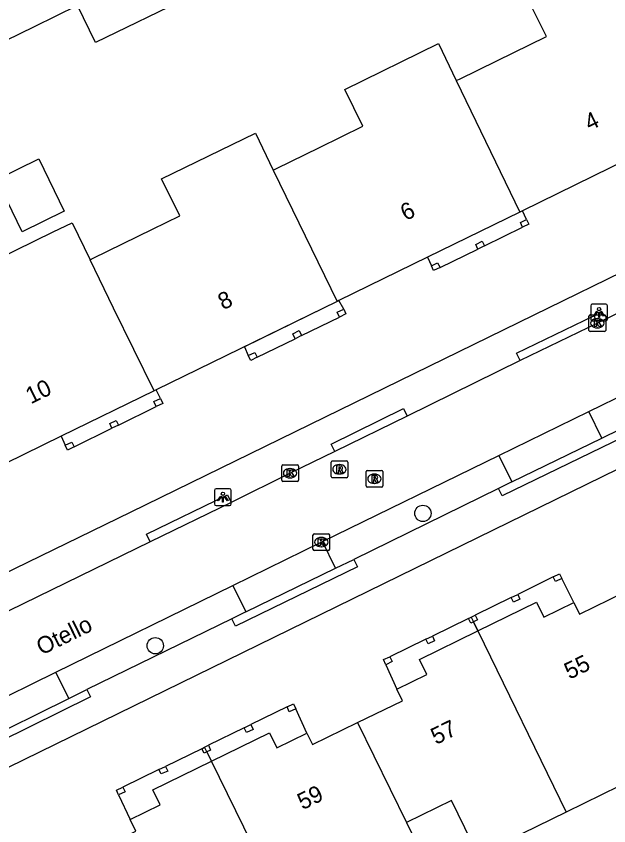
# Model space of a CAD drawing. Extents: x 160457 to 162082, y 388340 to 389736.
# Drawn here: x 161333.42 to 161368.93, y 388969.01 to 389017.47 of the extents above; entities that cross this region are included whole.
import ezdxf

# ---------------------------------------------------------------- set-up
doc = ezdxf.new("R2010")
doc.units = 0
for name, color, linetype in [('IMGEO_Boom', 7, 'Continuous'), ('IMGEO_Kolk', 7, 'Continuous'), ('IMGEO_Lichtpunt', 7, 'Continuous'), ('IMGEO_Openbare_ruimte_label', 7, 'Continuous'), ('IMGEO_Pand', 7, 'Continuous'), ('IMGEO_Pand_nummerreeks', 7, 'Continuous'), ('IMGEO_Pand_overbouw', 7, 'Continuous'), ('IMGEO_Parkeervlak_open', 7, 'Continuous'), ('IMGEO_Rijbaan_lokaal_open', 7, 'Continuous'), ('IMGEO_Rioolput', 7, 'Continuous'), ('IMGEO_Voetpad_open', 7, 'Continuous')]:
    doc.layers.add(name, color=color, linetype=linetype)

msp = doc.modelspace()

# ---------------------------------------------------------------- linework, layer by layer
at = {"layer": 'IMGEO_Boom'}
for centre in [(161357.786, 388987.715), (161341.755, 388979.793)]:
    msp.add_circle(centre, 0.489, dxfattribs=at)
at = {"layer": 'IMGEO_Kolk'}
for p, q in [((161367.739, 388998.668), (161367.739, 388999.52)), ((161367.814, 388999.594), (161368.666, 388999.594)), ((161368.227, 388999.374), (161368.252, 388999.374)), ((161368.74, 388999.52), (161368.74, 388998.668)), ((161368.25, 388998.814), (161368.225, 388998.814)), ((161368.666, 388998.594), (161367.814, 388998.594)), ((161349.328, 388989.692), (161349.328, 388990.544)), ((161349.403, 388990.618), (161350.255, 388990.618)), ((161350.329, 388990.544), (161350.329, 388989.692)), ((161349.816, 388990.398), (161349.841, 388990.398)), ((161350.255, 388989.618), (161349.403, 388989.618)), ((161349.839, 388989.838), (161349.814, 388989.838)), ((161351.201, 388985.566), (161351.201, 388986.418)), ((161351.276, 388986.492), (161352.128, 388986.492)), ((161351.689, 388986.272), (161351.714, 388986.272)), ((161352.202, 388986.418), (161352.202, 388985.566)), ((161351.712, 388985.712), (161351.687, 388985.712)), ((161352.128, 388985.492), (161351.276, 388985.492))]:
    msp.add_line(p, q, dxfattribs=at)
for points in [[(161367.739, 388998.668), (161367.739, 388999.52)], [(161367.814, 388999.594), (161368.666, 388999.594)], [(161368.06, 388999.294), (161368.183, 388999.294), (161368.183, 388999.143), (161368.313, 388999.294), (161368.477, 388999.294), (161368.331, 388999.143), (161368.484, 388998.894), (161368.332, 388998.894), (161368.247, 388999.058), (161368.183, 388998.991), (161368.183, 388998.894), (161368.06, 388998.894), (161368.06, 388999.294)], [(161368.74, 388999.52), (161368.74, 388998.668)], [(161368.666, 388998.594), (161367.814, 388998.594)], [(161349.328, 388989.692), (161349.328, 388990.544)], [(161349.403, 388990.618), (161350.255, 388990.618)], [(161350.329, 388990.544), (161350.329, 388989.692)], [(161349.649, 388990.318), (161349.772, 388990.318), (161349.772, 388990.167), (161349.902, 388990.318), (161350.066, 388990.318), (161349.92, 388990.167), (161350.073, 388989.918), (161349.921, 388989.918), (161349.836, 388990.082), (161349.772, 388990.015), (161349.772, 388989.918), (161349.649, 388989.918), (161349.649, 388990.318)], [(161350.255, 388989.618), (161349.403, 388989.618)], [(161351.201, 388985.566), (161351.201, 388986.418)], [(161351.276, 388986.492), (161352.128, 388986.492)], [(161351.522, 388986.192), (161351.645, 388986.192), (161351.645, 388986.041), (161351.775, 388986.192), (161351.939, 388986.192), (161351.793, 388986.041), (161351.946, 388985.792), (161351.794, 388985.792), (161351.709, 388985.956), (161351.645, 388985.889), (161351.645, 388985.792), (161351.522, 388985.792), (161351.522, 388986.192)], [(161352.202, 388986.418), (161352.202, 388985.566)], [(161352.128, 388985.492), (161351.276, 388985.492)]]:
    msp.add_lwpolyline(points, dxfattribs=at)
for centre, start, end in [((161367.816, 388999.518), 91.552, 178.448), ((161367.816, 388999.518), 91.552, 178.448), ((161368.664, 388999.518), 1.552, 88.448), ((161368.664, 388999.518), 1.552, 88.448), ((161367.816, 388998.67), 181.552, 268.448), ((161367.816, 388998.67), 181.552, 268.448), ((161368.664, 388998.67), 271.552, 358.448), ((161368.664, 388998.67), 271.552, 358.448), ((161349.405, 388990.542), 91.552, 178.448), ((161349.405, 388990.542), 91.552, 178.448), ((161350.253, 388990.542), 1.552, 88.448), ((161350.253, 388990.542), 1.552, 88.448), ((161349.405, 388989.694), 181.552, 268.448), ((161349.405, 388989.694), 181.552, 268.448), ((161350.253, 388989.694), 271.552, 358.448), ((161350.253, 388989.694), 271.552, 358.448), ((161351.278, 388986.416), 91.552, 178.448), ((161351.278, 388986.416), 91.552, 178.448), ((161352.126, 388986.416), 1.552, 88.448), ((161352.126, 388986.416), 1.552, 88.448), ((161351.278, 388985.568), 181.552, 268.448), ((161351.278, 388985.568), 181.552, 268.448), ((161352.126, 388985.568), 271.552, 358.448), ((161352.126, 388985.568), 271.552, 358.448)]:
    msp.add_arc(centre, 0.0765, start, end, dxfattribs=at)
for centre, major_axis, ratio, start_param, end_param in [((161368.226, 388999.094), (-0.387, 0.002), 0.722429, 4.712389, 7.853982), ((161368.251, 388999.094), (-0.39, 0.002), 0.717154, 1.570796, 4.712389), ((161349.815, 388990.118), (-0.387, 0.002), 0.722429, 4.712389, 7.853982), ((161349.84, 388990.118), (-0.39, 0.002), 0.717154, 1.570796, 4.712389), ((161351.688, 388985.992), (-0.387, 0.002), 0.722429, 4.712389, 7.853982), ((161351.713, 388985.992), (-0.39, 0.002), 0.717154, 1.570796, 4.712389)]:
    msp.add_ellipse(centre, major_axis=major_axis, ratio=ratio, start_param=start_param, end_param=end_param, dxfattribs=at)
at = {"layer": 'IMGEO_Lichtpunt'}
for p, q in [((161368.747, 389000.24), (161367.939, 389000.24)), ((161368.747, 389000.24), (161367.939, 389000.24)), ((161367.845, 389000.145), (161367.845, 388999.338)), ((161367.845, 389000.145), (161367.845, 388999.338)), ((161368.841, 388999.338), (161368.841, 389000.145)), ((161368.841, 388999.338), (161368.841, 389000.145)), ((161367.939, 388999.244), (161368.747, 388999.244)), ((161367.939, 388999.244), (161368.747, 388999.244)), ((161345.304, 388989.088), (161345.304, 388988.281)), ((161345.304, 388989.088), (161345.304, 388988.281)), ((161346.206, 388989.183), (161345.398, 388989.183)), ((161346.206, 388989.183), (161345.398, 388989.183)), ((161346.3, 388988.281), (161346.3, 388989.088)), ((161346.3, 388988.281), (161346.3, 388989.088)), ((161345.398, 388988.187), (161346.206, 388988.187)), ((161345.398, 388988.187), (161346.206, 388988.187))]:
    msp.add_line(p, q, dxfattribs=at)
for points in [[(161368.219, 388999.809), (161368.258, 388999.781), (161368.07, 388999.519), (161368.032, 388999.546), (161368.219, 388999.809)], [(161368.321, 388999.761), (161368.368, 388999.761), (161368.368, 388999.439), (161368.321, 388999.439), (161368.321, 388999.761)], [(161368.431, 388999.781), (161368.469, 388999.808), (161368.656, 388999.546), (161368.617, 388999.518), (161368.431, 388999.781)], [(161345.678, 388988.752), (161345.717, 388988.724), (161345.529, 388988.462), (161345.491, 388988.489), (161345.678, 388988.752)], [(161345.78, 388988.704), (161345.827, 388988.704), (161345.827, 388988.382), (161345.78, 388988.382), (161345.78, 388988.704)], [(161345.89, 388988.724), (161345.928, 388988.751), (161346.115, 388988.489), (161346.076, 388988.461), (161345.89, 388988.724)]]:
    msp.add_lwpolyline(points, dxfattribs=at)
for centre in [(161368.344, 388999.943), (161345.803, 388988.886)]:
    msp.add_circle(centre, 0.0994, dxfattribs=at)
for centre, start, end in [((161367.939, 389000.145), 90, 180), ((161367.939, 389000.145), 90, 180), ((161368.747, 389000.145), 0, 90), ((161368.747, 389000.145), 0, 90), ((161367.939, 388999.338), 180, 270), ((161367.939, 388999.338), 180, 270), ((161368.747, 388999.338), 270, 0), ((161368.747, 388999.338), 270, 360), ((161345.398, 388989.088), 90, 180), ((161345.398, 388989.088), 90, 180), ((161346.206, 388989.088), 0, 90), ((161346.206, 388989.088), 0, 90), ((161345.398, 388988.281), 180, 270), ((161345.398, 388988.281), 180, 270), ((161346.206, 388988.281), 270, 0), ((161346.206, 388988.281), 270, 360)]:
    msp.add_arc(centre, 0.0946, start, end, dxfattribs=at)
at = {"layer": 'IMGEO_Pand'}
for points in [[(161359.79, 389013.616), (161359.977, 389013.707), (161362.219, 389014.802), (161365.186, 389016.252), (161364.104, 389018.465), (161369.709, 389021.203), (161370.774, 389018.982)], [(161342.676, 389020.838), (161343.776, 389018.634), (161338.173, 389015.897), (161337.092, 389018.11), (161334.493, 389016.84), (161331.894, 389015.57), (161331.701, 389015.475)], [(161348.826, 389008.258), (161349.011, 389008.348), (161351.602, 389009.614), (161354.193, 389010.88), (161353.111, 389013.093), (161358.716, 389015.832), (161359.79, 389013.616)], [(161359.79, 389013.616), (161363.602, 389005.748)], [(161374.557, 389011.098), (161369.014, 389008.391), (161363.752, 389005.821), (161363.602, 389005.748)], [(161337.847, 389002.893), (161338.027, 389002.981), (161341.583, 389004.719), (161343.217, 389005.518), (161342.136, 389007.731), (161347.749, 389010.473), (161348.826, 389008.258)], [(161332.241, 389007.707), (161334.768, 389008.941), (161336.3, 389005.805), (161333.773, 389004.571), (161332.241, 389007.707)], [(161348.826, 389008.258), (161352.648, 389000.397)], [(161363.602, 389005.748), (161358.063, 389003.042), (161352.761, 389000.452), (161352.648, 389000.397)], [(161341.683, 388995.042), (161336.124, 388992.326), (161330.532, 388989.595), (161326.687, 388997.452), (161331.902, 389000), (161332.229, 389000.16), (161331.152, 389002.364), (161335.645, 389004.559), (161336.765, 389005.106), (161337.847, 389002.893)], [(161364.003, 389005.303), (161364.134, 389005.019), (161363.754, 389004.835), (161363.63, 389005.129), (161364.003, 389005.303)], [(161361.334, 389004.006), (161361.478, 389003.72), (161361.089, 389003.537), (161360.967, 389003.816), (161361.334, 389004.006)], [(161341.683, 388995.042), (161339.26, 389000), (161337.847, 389002.893)], [(161358.669, 389002.709), (161358.83, 389002.43), (161358.432, 389002.242), (161358.299, 389002.523), (161358.669, 389002.709)], [(161352.648, 389000.397), (161341.817, 388995.107), (161341.683, 388995.042)], [(161353.044, 388999.935), (161353.171, 388999.659), (161352.786, 388999.456), (161352.655, 388999.76), (161353.044, 388999.935)], [(161350.382, 388998.654), (161350.52, 388998.36), (161350.129, 388998.169), (161349.996, 388998.467), (161350.382, 388998.654)], [(161347.863, 388997.062), (161347.476, 388996.873), (161347.329, 388997.159), (161347.721, 388997.342), (161347.863, 388997.062)], [(161342.064, 388994.588), (161342.213, 388994.298), (161341.813, 388994.116), (161341.671, 388994.407), (161342.064, 388994.588)], [(161339.404, 388993.28), (161339.544, 388992.998), (161339.157, 388992.812), (161339.025, 388993.093), (161339.404, 388993.28)], [(161336.757, 388991.984), (161336.892, 388991.69), (161336.488, 388991.505), (161336.365, 388991.804), (161336.757, 388991.984)], [(161366.119, 388983.819), (161365.726, 388983.632), (161365.598, 388983.912), (161365.98, 388984.104), (161366.119, 388983.819)], [(161361.088, 388980.68), (161364.591, 388982.391), (161365.029, 388981.493), (161366.825, 388982.371), (161367.163, 388981.679), (161369.857, 388982.995)], [(161363.604, 388982.576), (161363.215, 388982.404), (161363.083, 388982.676), (161363.472, 388982.867), (161363.604, 388982.576)], [(161360.822, 388981.226), (161360.665, 388981.15), (161360.524, 388981.429), (161360.687, 388981.504)], [(161360.687, 388981.504), (161360.92, 388981.611), (161361.06, 388981.34), (161360.822, 388981.226)], [(161360.687, 388981.504), (161360.822, 388981.226)], [(161353.872, 388975.187), (161356.567, 388976.503), (161356.229, 388977.195), (161358.025, 388978.072), (161357.586, 388978.97), (161361.088, 388980.68)], [(161358.491, 388980.091), (161358.107, 388979.897), (161357.967, 388980.183), (161358.354, 388980.366), (161358.491, 388980.091)], [(161361.088, 388980.68), (161366.372, 388969.838)], [(161355.568, 388978.654), (161355.422, 388978.96), (161355.813, 388979.13), (161355.951, 388978.842), (161355.568, 388978.654)], [(161349.777, 388975.839), (161349.648, 388976.128), (161350.036, 388976.32), (161350.167, 388976.023), (161349.777, 388975.839)], [(161345.113, 388972.878), (161348.606, 388974.584), (161349.045, 388973.686), (161350.841, 388974.563), (161351.179, 388973.872), (161353.872, 388975.187)], [(161347.619, 388974.781), (161347.228, 388974.601), (161347.088, 388974.868), (161347.488, 388975.068), (161347.619, 388974.781)], [(161353.872, 388975.187), (161356.81, 388969.207)], [(161373.674, 388975.133), (161370.982, 388973.819), (161371.664, 388972.422), (161366.372, 388969.838)], [(161344.841, 388973.432), (161344.675, 388973.353), (161344.539, 388973.627), (161344.704, 388973.712)], [(161344.704, 388973.712), (161344.935, 388973.831), (161345.062, 388973.536), (161344.841, 388973.432)], [(161344.841, 388973.432), (161344.704, 388973.712)], [(161337.896, 388967.384), (161340.591, 388968.7), (161340.253, 388969.392), (161342.049, 388970.269), (161341.611, 388971.167), (161345.113, 388972.878)], [(161342.5, 388972.29), (161342.116, 388972.118), (161341.973, 388972.376), (161342.368, 388972.572), (161342.5, 388972.29)], [(161350.43, 388962.04), (161345.113, 388972.878)], [(161339.558, 388970.861), (161339.424, 388971.141), (161339.81, 388971.335), (161339.949, 388971.043), (161339.558, 388970.861)], [(161366.372, 388969.838), (161361.099, 388967.262), (161359.506, 388970.524), (161356.81, 388969.207)], [(161356.81, 388969.207), (161358.4, 388965.95), (161350.43, 388962.04)]]:
    msp.add_lwpolyline(points, dxfattribs=at)
at = {"layer": 'IMGEO_Pand_overbouw'}
for points in [[(161361.089, 389003.537), (161360.967, 389003.816), (161361.334, 389004.006), (161361.478, 389003.72), (161363.754, 389004.835), (161363.63, 389005.129), (161364.003, 389005.303), (161363.752, 389005.821), (161363.602, 389005.748), (161358.063, 389003.042), (161358.299, 389002.523), (161358.669, 389002.709), (161358.83, 389002.43)], [(161352.786, 388999.456), (161352.655, 388999.76), (161353.044, 388999.935), (161352.761, 389000.452), (161352.648, 389000.397), (161351.835, 389000), (161347.096, 388997.685), (161347.329, 388997.159), (161347.721, 388997.342), (161347.863, 388997.062), (161350.129, 388998.169), (161349.996, 388998.467), (161350.382, 388998.654), (161350.52, 388998.36)], [(161336.892, 388991.69), (161339.157, 388992.812), (161339.025, 388993.093), (161339.404, 388993.28), (161339.544, 388992.998), (161341.813, 388994.116), (161341.671, 388994.407), (161342.064, 388994.588), (161341.817, 388995.107), (161341.683, 388995.042), (161336.124, 388992.326), (161336.365, 388991.804), (161336.757, 388991.984)], [(161360.822, 388981.226), (161361.088, 388980.68), (161364.591, 388982.391), (161365.029, 388981.493), (161366.825, 388982.371), (161366.119, 388983.819), (161365.726, 388983.632), (161365.598, 388983.912), (161363.472, 388982.867), (161363.604, 388982.576), (161363.215, 388982.404), (161363.083, 388982.676), (161360.92, 388981.611), (161361.06, 388981.34)], [(161360.822, 388981.226), (161360.665, 388981.15), (161360.524, 388981.429), (161358.354, 388980.366), (161358.491, 388980.091), (161358.107, 388979.897), (161357.967, 388980.183), (161355.813, 388979.13), (161355.951, 388978.842), (161355.568, 388978.654), (161356.229, 388977.195), (161358.025, 388978.072), (161357.586, 388978.97), (161361.088, 388980.68)], [(161344.935, 388973.831), (161345.062, 388973.536), (161344.841, 388973.432), (161345.113, 388972.878), (161348.606, 388974.584), (161349.045, 388973.686), (161350.841, 388974.563), (161350.167, 388976.023), (161349.777, 388975.839), (161349.648, 388976.128), (161347.488, 388975.068), (161347.619, 388974.781), (161347.228, 388974.601), (161347.088, 388974.868)], [(161344.539, 388973.627), (161342.368, 388972.572), (161342.5, 388972.29), (161342.116, 388972.118), (161341.973, 388972.376), (161339.81, 388971.335), (161339.949, 388971.043), (161339.558, 388970.861), (161340.253, 388969.392), (161342.049, 388970.269), (161341.611, 388971.167), (161345.113, 388972.878), (161344.841, 388973.432), (161344.675, 388973.353)]]:
    msp.add_lwpolyline(points, close=True, dxfattribs=at)
at = {"layer": 'IMGEO_Parkeervlak_open'}
for points in [[(161368.514, 388992.216), (161367.737, 388993.81)], [(161362.342, 388991.179), (161363.113, 388989.597)], [(161352.556, 388984.424), (161351.774, 388986.027)], [(161346.407, 388983.402), (161347.183, 388981.814)], [(161336.565, 388976.638), (161335.795, 388978.213)]]:
    msp.add_lwpolyline(points, dxfattribs=at)
at = {"layer": 'IMGEO_Rijbaan_lokaal_open'}
for points in [[(161374.423, 389002.131), (161370.086, 389000), (161368.24, 388999.093)], [(161368.24, 388999.093), (161363.61, 388996.854)], [(161367.737, 388993.81), (161370.105, 388994.964), (161378.389, 388999.029)], [(161363.61, 388996.854), (161356.844, 388993.54)], [(161356.844, 388993.54), (161352.516, 388991.413)], [(161362.342, 388991.179), (161367.737, 388993.81)], [(161352.516, 388991.413), (161349.83, 388990.117), (161346.297, 388988.369)], [(161351.774, 388986.027), (161362.342, 388991.179)], [(161346.297, 388988.369), (161341.445, 388986.012)], [(161341.445, 388986.012), (161329.597, 388980.237), (161321.344, 388976.199)], [(161346.407, 388983.402), (161351.702, 388985.992), (161351.774, 388986.027)], [(161335.795, 388978.213), (161346.407, 388983.402)], [(161330.362, 388975.558), (161331.481, 388976.103), (161335.795, 388978.213)]]:
    msp.add_lwpolyline(points, dxfattribs=at)
at = {"layer": 'IMGEO_Rioolput'}
for p, q in [((161352.284, 388989.924), (161352.284, 388990.776)), ((161352.359, 388990.85), (161353.211, 388990.85)), ((161352.772, 388990.63), (161352.797, 388990.63)), ((161353.285, 388990.776), (161353.285, 388989.924)), ((161352.795, 388990.07), (161352.77, 388990.07)), ((161354.383, 388989.361), (161354.383, 388990.213)), ((161354.458, 388990.287), (161355.31, 388990.287)), ((161354.871, 388990.067), (161354.896, 388990.067)), ((161355.384, 388990.213), (161355.384, 388989.361)), ((161353.211, 388989.85), (161352.359, 388989.85)), ((161355.31, 388989.287), (161354.458, 388989.287)), ((161354.894, 388989.507), (161354.869, 388989.507))]:
    msp.add_line(p, q, dxfattribs=at)
for points in [[(161352.284, 388989.924), (161352.284, 388990.776)], [(161352.359, 388990.85), (161353.211, 388990.85)], [(161352.873, 388990.548), (161352.621, 388990.55), (161352.621, 388990.15)], [(161353.285, 388990.776), (161353.285, 388989.924)], [(161352.621, 388990.15), (161352.745, 388990.15), (161352.745, 388990.312), (161352.756, 388990.312)], [(161352.799, 388990.469), (161352.745, 388990.469), (161352.745, 388990.388)], [(161352.745, 388990.388), (161352.797, 388990.388)], [(161352.803, 388990.283), (161352.874, 388990.15), (161353.014, 388990.15), (161352.949, 388990.276)], [(161354.383, 388989.361), (161354.383, 388990.213)], [(161354.458, 388990.287), (161355.31, 388990.287)], [(161355.384, 388990.213), (161355.384, 388989.361)], [(161353.211, 388989.85), (161352.359, 388989.85)], [(161354.972, 388989.985), (161354.72, 388989.987), (161354.72, 388989.587)], [(161354.72, 388989.587), (161354.844, 388989.587), (161354.844, 388989.749), (161354.855, 388989.749)], [(161354.898, 388989.906), (161354.844, 388989.906), (161354.844, 388989.825)], [(161354.844, 388989.825), (161354.896, 388989.825)], [(161354.902, 388989.72), (161354.973, 388989.587), (161355.113, 388989.587), (161355.048, 388989.713)], [(161355.31, 388989.287), (161354.458, 388989.287)]]:
    msp.add_lwpolyline(points, dxfattribs=at)
for centre, radius, start, end in [((161352.361, 388990.774), 0.0765, 91.552, 178.448), ((161352.361, 388990.774), 0.0765, 91.552, 178.448), ((161352.872, 388990.438), 0.109, 350.3612, 89.416), ((161353.209, 388990.774), 0.0765, 1.552, 88.448), ((161353.209, 388990.774), 0.0765, 1.552, 88.448), ((161352.755, 388990.259), 0.0533, 26.0293, 88.6989), ((161352.781, 388990.577), 0.19, 274.7715, 282.9687), ((161352.805, 388990.373), 0.0964, 77.0061, 93.1865), ((161352.819, 388990.43), 0.0378, 276.6634, 79.6772), ((161352.87, 388990.438), 0.112, 277.5842, 350.9817), ((161352.854, 388990.223), 0.108, 29.5134, 73.7905), ((161354.46, 388990.211), 0.0765, 91.552, 178.448), ((161354.46, 388990.211), 0.0765, 91.552, 178.448), ((161355.308, 388990.211), 0.0765, 1.552, 88.448), ((161355.308, 388990.211), 0.0765, 1.552, 88.448), ((161352.361, 388989.926), 0.0765, 181.552, 268.448), ((161352.361, 388989.926), 0.0765, 181.552, 268.448), ((161353.209, 388989.926), 0.0765, 271.552, 358.448), ((161353.209, 388989.926), 0.0765, 271.552, 358.448), ((161354.854, 388989.696), 0.0533, 26.0293, 88.6989), ((161354.88, 388990.014), 0.19, 274.7715, 282.9687), ((161354.904, 388989.81), 0.0964, 77.0061, 93.1865), ((161354.918, 388989.867), 0.0378, 276.6634, 79.6772), ((161354.971, 388989.875), 0.109, 350.3612, 89.416), ((161354.969, 388989.875), 0.112, 277.5842, 350.9817), ((161354.953, 388989.66), 0.108, 29.5134, 73.7905), ((161354.46, 388989.363), 0.0765, 181.552, 268.448), ((161354.46, 388989.363), 0.0765, 181.552, 268.448), ((161355.308, 388989.363), 0.0765, 271.552, 358.448), ((161355.308, 388989.363), 0.0765, 271.552, 358.448)]:
    msp.add_arc(centre, radius, start, end, dxfattribs=at)
for centre, major_axis, ratio, start_param, end_param in [((161352.771, 388990.35), (-0.387, 0.002), 0.722429, 4.712389, 7.853982), ((161352.796, 388990.35), (-0.39, 0.002), 0.717154, 1.570796, 4.712389), ((161354.87, 388989.787), (-0.387, 0.002), 0.722429, 4.712389, 7.853982), ((161354.895, 388989.787), (-0.39, 0.002), 0.717154, 1.570796, 4.712389)]:
    msp.add_ellipse(centre, major_axis=major_axis, ratio=ratio, start_param=start_param, end_param=end_param, dxfattribs=at)
at = {"layer": 'IMGEO_Voetpad_open'}
for points in [[(161387.352, 389010.77), (161365.295, 389000), (161340.289, 388987.79), (161332.534, 388984.008)], [(161318.894, 388965.654), (161389.161, 389000), (161395.21, 389002.956)], [(161363.61, 388996.854), (161363.393, 388997.304), (161368.023, 388999.543), (161368.24, 388999.093)], [(161352.516, 388991.413), (161352.296, 388991.861), (161356.624, 388993.988), (161356.844, 388993.54)], [(161369.611, 388992.748), (161369.829, 388992.299), (161362.533, 388988.761), (161362.315, 388989.21)], [(161368.514, 388992.216), (161369.611, 388992.748)], [(161363.113, 388989.597), (161368.514, 388992.216)], [(161363.113, 388989.597), (161362.315, 388989.21)], [(161362.315, 388989.21), (161353.648, 388984.954)], [(161341.445, 388986.012), (161341.227, 388986.461), (161346.079, 388988.818), (161346.297, 388988.369)], [(161353.648, 388984.954), (161353.866, 388984.505), (161346.554, 388980.954), (161346.336, 388981.403)], [(161352.556, 388984.424), (161353.648, 388984.954)], [(161347.183, 388981.814), (161352.556, 388984.424)], [(161347.183, 388981.814), (161346.336, 388981.403)], [(161346.336, 388981.403), (161337.648, 388977.172)], [(161337.648, 388977.172), (161337.869, 388976.724), (161330.589, 388973.134), (161330.368, 388973.582)], [(161336.565, 388976.638), (161337.648, 388977.172)], [(161331.139, 388973.962), (161336.565, 388976.638)]]:
    msp.add_lwpolyline(points, dxfattribs=at)

# ---------------------------------------------------------------- texts
at = {"layer": 'IMGEO_Openbare_ruimte_label'}
msp.add_text('Otello', height=1, rotation=26.0524, dxfattribs=at).set_placement((161334.939, 388979.202))
at = {"layer": 'IMGEO_Pand_nummerreeks'}
for s, rotation, p in [('4', 26.0352, (161367.777, 389010.591)), ('6', 26.0352, (161356.749, 389005.204)), ('8', 26.0295, (161345.817, 388999.865)), ('10', 26.0295, (161334.297, 388994.238)), ('55', 26.0295, (161366.567, 388977.751)), ('57', 26.029, (161358.573, 388973.847)), ('59', 26.029, (161350.579, 388969.943))]:
    msp.add_text(s, height=1, rotation=rotation, dxfattribs=at).set_placement(p)

doc.saveas('drawing.dxf')
